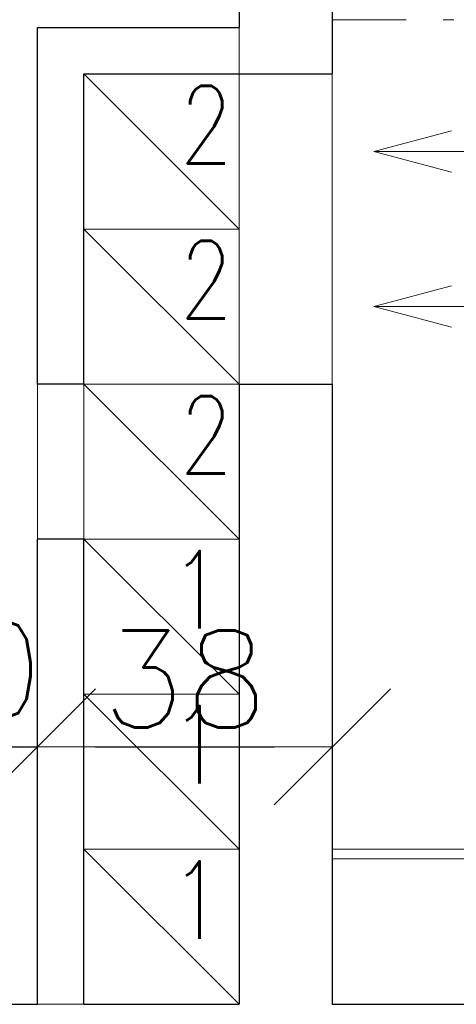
# Model space of a CAD drawing. Header units: millimetres. Extents: x 23192 to 177760, y -399809 to -79279.
# Tile 534 of 656: x 73179 to 73235, y -194640 to -194513. Entities that reach past the tile are written whole.
import ezdxf

# ---------------------------------------------------------------- set-up
doc = ezdxf.new("R2010")
doc.units = ezdxf.units.MM
doc.linetypes.add('HIDDEN', pattern=[9.525, 6.35, -3.175])
doc.linetypes.add('HIDDEN2', pattern=[4.7625, 3.175, -1.5875])
doc.layers.get('0').update_dxf_attribs({"lineweight": 0})
for name, color, linetype, lineweight in [('!! 0_ Istn-sciany', 3, 'Continuous', 30), ('!! 0_ Istn-widok', 1, 'Continuous', 15), ('!! 0_Istn-went', 5, 'Continuous', 13), ('!! 2 ZABUDOWA GK-MDF', 54, 'Continuous', 13), ('!! 2_Drzwi - nowe remont', 33, 'Continuous', 9), ('!! wymiary osi', 250, 'Continuous', 9)]:
    doc.layers.add(name, color=color, linetype=linetype, lineweight=lineweight)
doc.layers.add('!! 2_WYBURZENIA DO REMONTU', color=7, linetype='Continuous', lineweight=0, true_color=0x4d4d4d, plot=False)
doc.styles.add('ARCHETYP', font='romans.shx', dxfattribs={"height": 15})
doc.styles.add('TXT', font='simplex.shx')
doc.dimstyles.new('DIM50', dxfattribs={"dimscale": 5, "dimtxt": 2.5, "dimasz": 1.5, "dimexe": 0, "dimexo": 0, "dimgap": 0.5, "dimtad": 1, "dimdec": 4, "dimrnd": 0.5, "dimdsep": 46, "dimtxsty": 'TXT', "dimblk1": 'TICK1', "dimblk2": 'TICK1', "dimsah": 1, "dimcen": 0, "dimse1": 1, "dimse2": 1, "dimclrd": 1, "dimclre": 7, "dimclrt": 9, "dimadec": 0, "dimazin": 0, "dimtfac": 1, "dimtdec": 4, "dimtmove": 2, "dimatfit": 3, "dimldrblk": 'TICK1', "dimfxl": 1, "dimtolj": 1, "dimarcsym": 0})

# ---------------------------------------------------------------- blocks, each defined once
blk = doc.blocks.new('drzwi giszet')
blk.add_lwpolyline([(68617.39, -194499.27), (68617.39, -194409.27), (68620.39, -194409.27), (68620.39, -194499.27)], close=True)
blk.add_lwpolyline([(68572.43, -194476.09), (68572.43, -194526.09)])
at = {"linetype": 'HIDDEN'}
blk.add_arc((68617.39, -194499.27), 90, 88.0898, 180, dxfattribs=at)
blk = doc.blocks.new('TICK1')
at = {"color": 0}
for p, q in [((0, -1.4), (0, 1.4)), ((0, 0), (-1, 0))]:
    blk.add_line(p, q, dxfattribs=at)
at = {"color": 2}
blk.add_line((-1, -1), (1, 1), dxfattribs=at)
blk = doc.blocks.new('*D1924')
at = {"layer": '!! wymiary osi', "color": 1, "lineweight": -2, "transparency": 16777216}
for p, q in [((73153.92, -194606.38), (73146.42, -194606.38)), ((73161.42, -194606.38), (73181.42, -194606.38)), ((73188.92, -194606.38), (73196.42, -194606.38))]:
    blk.add_line(p, q, dxfattribs=at)
at = {"layer": 'DEFPOINTS', "color": 0, "transparency": 16777216}
for p in [(73181.42, -194606.38), (73161.42, -194639.59), (73181.42, -194639.59)]:
    blk.add_point(p, dxfattribs=at)
at = {"layer": '!! wymiary osi', "color": 1, "lineweight": -2, "transparency": 16777216, "xscale": 7.5, "yscale": 7.5, "zscale": 7.5}
blk.add_blockref('TICK1', (73161.42, -194606.38), dxfattribs=at)
at = {"layer": '!! wymiary osi', "color": 1, "lineweight": -2, "transparency": 16777216, "xscale": 7.5, "yscale": 7.5, "zscale": 7.5, "rotation": 180}
blk.add_blockref('TICK1', (73181.42, -194606.38), dxfattribs=at)
at = {"layer": '!! wymiary osi', "color": 9, "transparency": 16777216, "insert": (73171.42, -194596.38), "char_height": 12.5, "attachment_point": 5, "style": 'TXT'}
blk.add_mtext('\\A1;20', dxfattribs=at)
blk = doc.blocks.new('*D1925')
at = {"layer": '!! wymiary osi', "color": 1, "lineweight": -2, "transparency": 16777216}
blk.add_line((73188.92, -194606.38), (73211.92, -194606.38), dxfattribs=at)
at = {"layer": 'DEFPOINTS', "color": 0, "transparency": 16777216}
for p in [(73219.42, -194606.38), (73181.42, -194639.59), (73219.42, -194639.59)]:
    blk.add_point(p, dxfattribs=at)
at = {"layer": '!! wymiary osi', "color": 1, "lineweight": -2, "transparency": 16777216, "xscale": 7.5, "yscale": 7.5, "zscale": 7.5, "rotation": 180}
blk.add_blockref('TICK1', (73181.42, -194606.38), dxfattribs=at)
at = {"layer": '!! wymiary osi', "color": 1, "lineweight": -2, "transparency": 16777216, "xscale": 7.5, "yscale": 7.5, "zscale": 7.5}
blk.add_blockref('TICK1', (73219.42, -194606.38), dxfattribs=at)
at = {"layer": '!! wymiary osi', "color": 9, "transparency": 16777216, "insert": (73200.42, -194597.63), "char_height": 12.5, "attachment_point": 5, "style": 'TXT'}
blk.add_mtext('\\A1;38', dxfattribs=at)

msp = doc.modelspace()

# ---------------------------------------------------------------- linework, layer by layer
at = {"layer": '!! 0_ Istn-sciany'}
for points in [[(73207.42327, -194466.5883), (73207.42327, -194513.5883)], [(73219.42327, -194466.5883), (73219.42327, -194519.5883)], [(73181.42327, -194559.5883), (73181.42327, -194513.5883)], [(73181.42327, -194513.5883), (73207.42327, -194513.5883)], [(73187.42327, -194559.5883), (73187.42327, -194519.5883)], [(73187.42327, -194519.5883), (73219.42327, -194519.5883)], [(73187.42327, -194559.5883), (73181.42327, -194559.5883)], [(73207.42327, -194559.5883), (73207.42327, -194639.5883)], [(73207.42327, -194559.5883), (73219.42327, -194559.5883)], [(73219.42327, -194559.5883), (73219.42327, -194639.5883)], [(73181.42327, -194639.5883), (73181.42327, -194579.5883)], [(73187.42327, -194579.5883), (73181.42327, -194579.5883)], [(73187.42327, -194639.5883), (73187.42327, -194579.5883)], [(73161.42327, -194639.5883), (73181.42327, -194639.5883)], [(73187.42327, -194639.5883), (73207.42327, -194639.5883)], [(73219.42327, -194639.5883), (73521.42327, -194639.5883)]]:
    msp.add_lwpolyline(points, dxfattribs=at)
at = {"layer": '!! 0_ Istn-widok'}
for points in [[(73207.42327, -194513.5883), (73207.42327, -194519.5883)], [(73187.42327, -194639.5883), (73181.42327, -194639.5883)]]:
    msp.add_lwpolyline(points, dxfattribs=at)
at = {"layer": '!! 0_Istn-went'}
for points in [[(73187.42327, -194539.5883), (73207.42327, -194539.5883), (73207.42327, -194519.5883), (73187.42327, -194519.5883)], [(73187.42327, -194559.5883), (73207.42327, -194559.5883), (73207.42327, -194539.5883), (73187.42327, -194539.5883)], [(73187.42327, -194579.5883), (73207.42327, -194579.5883), (73207.42327, -194559.5883), (73187.42327, -194559.5883)], [(73187.42327, -194599.5883), (73207.42327, -194599.5883), (73207.42327, -194579.5883), (73187.42327, -194579.5883)], [(73187.42327, -194619.5883), (73207.42327, -194619.5883), (73207.42327, -194599.5883), (73187.42327, -194599.5883)], [(73187.42327, -194639.5883), (73207.42327, -194639.5883), (73207.42327, -194619.5883), (73187.42327, -194619.5883)]]:
    msp.add_lwpolyline(points, close=True, dxfattribs=at)
for points in [[(73187.42327, -194519.5883), (73207.42327, -194539.5883)], [(73219.42327, -194559.5883), (73219.42327, -194519.5883)], [(73224.78776, -194529.5883), (73234.78776, -194526.90881)], [(73264.83429, -194529.5883), (73224.78776, -194529.5883)], [(73224.78776, -194529.5883), (73234.78776, -194532.26779)], [(73187.42327, -194539.5883), (73207.42327, -194559.5883)], [(73224.78776, -194549.5883), (73234.78776, -194546.90881)], [(73264.83429, -194549.5883), (73224.78776, -194549.5883)], [(73224.78776, -194549.5883), (73234.78776, -194552.26779)], [(73181.42327, -194559.5883), (73181.42327, -194579.5883)], [(73187.42327, -194559.5883), (73207.42327, -194579.5883)], [(73187.42327, -194579.5883), (73207.42327, -194599.5883)], [(73187.42327, -194599.5883), (73207.42327, -194619.5883)], [(73187.42327, -194619.5883), (73207.42327, -194639.5883)]]:
    msp.add_lwpolyline(points, dxfattribs=at)
at = {"layer": '!! 2 ZABUDOWA GK-MDF'}
for points in [[(73219.42327, -194619.5883), (73525.42987, -194619.5883)], [(73219.42327, -194620.8383), (73525.42987, -194620.8383)]]:
    msp.add_lwpolyline(points, dxfattribs=at)
at = {"layer": '!! 2_WYBURZENIA DO REMONTU', "linetype": 'HIDDEN2', "ltscale": 3}
msp.add_lwpolyline([(73219.42327, -194512.5883), (73235.08994, -194512.5883)], dxfattribs=at)
msp.add_lwpolyline([(73219.42327, -194619.5883), (73319.42657, -194619.5883)])

# ---------------------------------------------------------------- block references
at = {"layer": '!! 2_Drzwi - nowe remont'}
msp.add_blockref('drzwi giszet', (4697.61447, -0.32283), dxfattribs=at)

# ---------------------------------------------------------------- texts
at = {"layer": '!! 0_Istn-went', "style": 'ARCHETYP', "width": 0.8}
for s, p in [('2', (73199.7499, -194531.12797)), ('2', (73199.7499, -194551.12797)), ('2', (73199.7499, -194571.12797)), ('1', (73198.54384, -194591.12797)), ('1', (73198.54384, -194611.12797)), ('1', (73198.54384, -194631.12797))]:
    msp.add_text(s, height=10, rotation=0, dxfattribs=at).set_placement(p)

# ---------------------------------------------------------------- dimensions: what is measured, and where the dimension line sits
at = {"layer": '!! wymiary osi'}
for base, p1, p2, picture, middle in [((73181.42327, -194606.38034), (73161.42327, -194639.5883), (73181.42327, -194639.5883), '*D1924', (73171.42327, -194596.38034)), ((73219.42327, -194606.38034), (73181.42327, -194639.5883), (73219.42327, -194639.5883), '*D1925', (73200.42327, -194597.63034))]:
    dim = msp.add_linear_dim(base=base, p1=p1, p2=p2, dimstyle='DIM50', dxfattribs=at)
    dim.commit()
    dim.dimension.update_dxf_attribs({"geometry": picture, "text_midpoint": middle})

doc.saveas('drawing.dxf')
